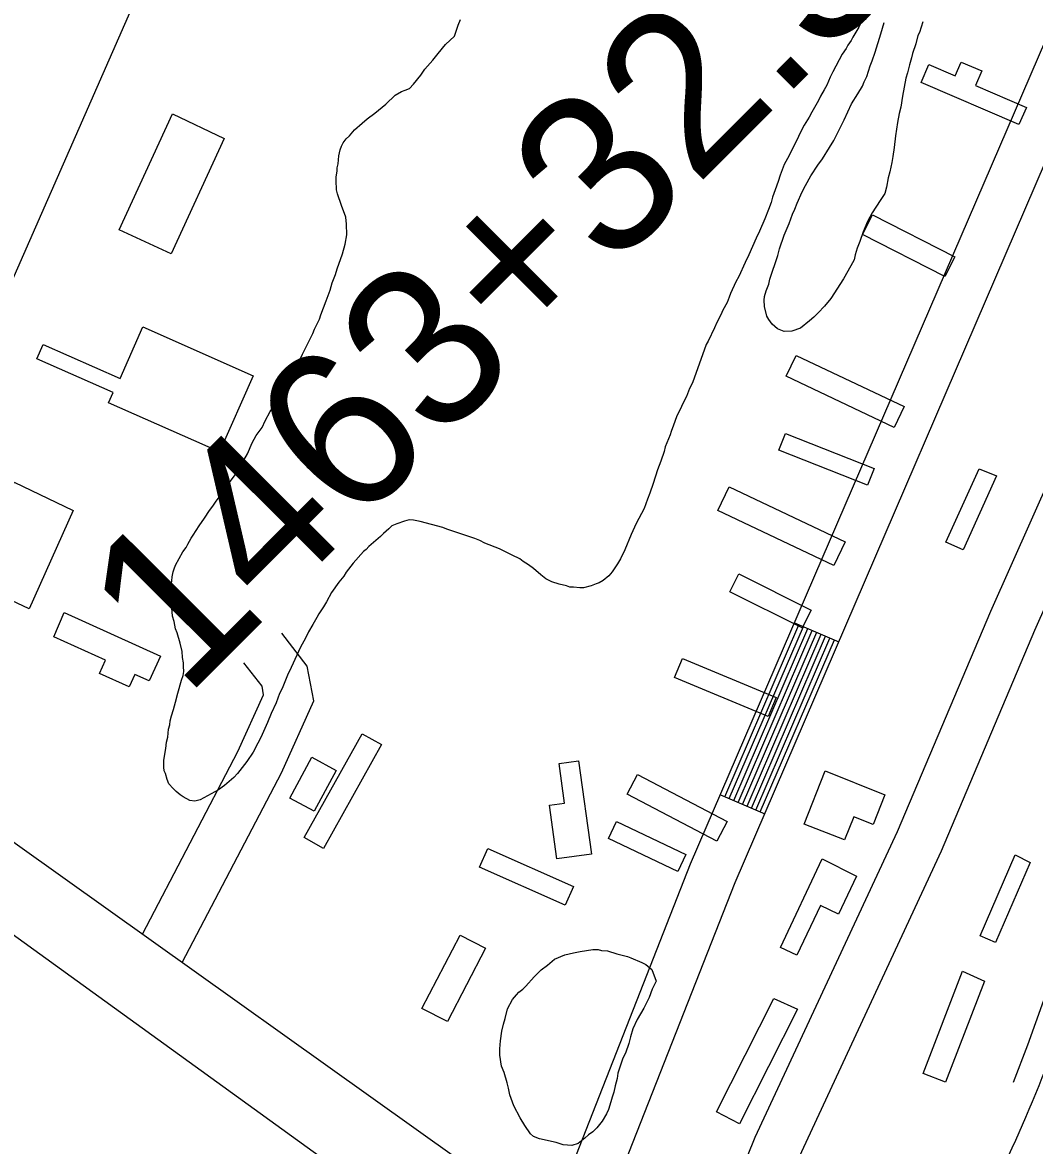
# Model space of a CAD drawing. Extents: x 3887375 to 3925618, y 296674 to 322633.
# Drawn here: x 3893065 to 3893695, y 310101 to 310800 of the extents above; entities that cross this region are included whole.
import ezdxf

# ---------------------------------------------------------------- set-up
doc = ezdxf.new("R2010")
doc.units = 0
for name, color, linetype in [('V-BLDG-OTLN', 7, 'Continuous'), ('V-ROAD-CNTR', 7, 'Continuous'), ('V-RRAP-FSHR', 7, 'Continuous'), ('V-SITE-VEGE', 7, 'Continuous'), ('V-SURV-IDEN', 7, 'Continuous')]:
    doc.layers.add(name, color=color, linetype=linetype)

msp = doc.modelspace()

# ---------------------------------------------------------------- linework, layer by layer
at = {"layer": 'V-BLDG-OTLN'}
for points in [[(3893685.02, 310736.62), (3893624.22, 310762.75), (3893629.02, 310773.91), (3893645.29, 310766.92), (3893649, 310775.55), (3893661.83, 310770.04), (3893657.91, 310760.91), (3893689.6, 310747.28)], [(3893158.27, 310743.22), (3893190.48, 310727.98), (3893157.39, 310656.18), (3893125.04, 310671.09)], [(3893593.81, 310680.45), (3893645.14, 310654.26), (3893638.94, 310642.1), (3893587.61, 310668.29)], [(3893139.84, 310610.64), (3893208.51, 310580.29), (3893187.55, 310532.86), (3893118.42, 310563.41), (3893121.29, 310569.9), (3893073.85, 310590.87), (3893077.75, 310599.69), (3893125.63, 310578.53)], [(3893546.39, 310592.98), (3893613.54, 310561.21), (3893607.37, 310548.17), (3893540.22, 310579.95)], [(3893539.76, 310544.31), (3893594.84, 310522.56), (3893590.75, 310512.19), (3893535.66, 310533.93)], [(3893660.19, 310522.3), (3893671.13, 310517.98), (3893650.3, 310471.98), (3893639.6, 310476.83)], [(3893059.64, 310514.07), (3893096.49, 310496.4), (3893069.13, 310435.2), (3893031.95, 310452.76)], [(3893504.6, 310511.24), (3893576.82, 310476.97), (3893569.78, 310462.13), (3893497.56, 310496.39)], [(3893510.64, 310456.96), (3893555.63, 310434.52), (3893550.08, 310423.39), (3893505.09, 310445.84)], [(3893090.9, 310432.92), (3893150.7, 310405.82), (3893143.7, 310390.38), (3893134.83, 310394.4), (3893131.33, 310386.69), (3893112.83, 310395.08), (3893116.55, 310403.27), (3893084.31, 310417.88)], [(3893475.62, 310404.31), (3893533.88, 310380.06), (3893528.96, 310368.24), (3893470.7, 310392.49)], [(3893240.14, 310292.88), (3893276.35, 310357.54), (3893288.37, 310350.81), (3893252.16, 310286.15)], [(3893260.08, 310334.69), (3893246.35, 310309.34), (3893231.29, 310317.5), (3893245.02, 310342.85)], [(3893410.98, 310340.73), (3893418.94, 310282.68), (3893397.5, 310279.74), (3893392.94, 310313.03), (3893402.21, 310314.3), (3893398.82, 310339.07)], [(3893564.39, 310334.49), (3893601.58, 310319.51), (3893594.37, 310301.07), (3893582.18, 310305.84), (3893576.54, 310291.4), (3893551.39, 310301.23)], [(3893447.67, 310332.13), (3893503.44, 310302.81), (3893497.01, 310290.57), (3893441.24, 310319.89)], [(3893434.6, 310302.99), (3893477.68, 310282.43), (3893472.63, 310271.85), (3893429.55, 310292.41)], [(3893354.5, 310286.05), (3893407.71, 310262.4), (3893402.6, 310250.91), (3893349.39, 310274.56)], [(3893562.64, 310279.76), (3893583.81, 310268.88), (3893572.65, 310245.26), (3893561.4, 310250.57), (3893546.83, 310219.74), (3893536.56, 310224.59)], [(3893682.65, 310282.26), (3893692.06, 310277.36), (3893670.48, 310227.54), (3893660.77, 310231.75)], [(3893313.47, 310186.63), (3893337.17, 310232.25), (3893353.02, 310224.02), (3893329.31, 310178.4)], [(3893649.81, 310209.73), (3893663.48, 310203.48), (3893639.38, 310140.74), (3893625.37, 310146.12)], [(3893532.53, 310192.84), (3893547.23, 310186.09), (3893511.19, 310114.86), (3893496.78, 310122.15)]]:
    msp.add_lwpolyline(points, close=True, dxfattribs=at)
at = {"layer": 'V-ROAD-CNTR'}
for p, q in [((3893545.36, 310426.57), (3893572.92, 310414.7)), ((3893499.25, 310319.51), (3893526.8, 310307.64))]:
    msp.add_line(p, q, dxfattribs=at)
for points in [[(3893355.96, 311292.53), (3893309.4, 311211.41), (3893009.89, 310529.55), (3892945.44, 310380.24), (3892922, 310331.5)], [(3893392.67, 310052.37), (3893480.7, 310276.46), (3893711.38, 310811.99)], [(3893417.85, 310034.41), (3893508.45, 310265.04), (3893738.94, 310800.13)], [(3893475.3, 309993.45), (3893520.94, 310106.38), (3893609.46, 310296.78), (3893667.41, 310433.9), (3893756.06, 310632.76), (3893770.7, 310667.15)], [(3893500.42, 309975.54), (3893548.47, 310094.43), (3893636.89, 310284.61), (3893694.93, 310421.95), (3893783.56, 310620.78), (3893798.3, 310655.4)], [(3892788.2, 310483.41), (3893638.32, 309877.2), (3894031.56, 309591.95)], [(3892758.5, 310449.7), (3894013.07, 309542.71)], [(3893502, 310318.32), (3893548.12, 310425.39)], [(3893504.76, 310317.14), (3893550.87, 310424.2)], [(3893164.27, 310215.24), (3893225.98, 310333.29), (3893246.14, 310377.98), (3893242.14, 310399.65), (3893226.3, 310420.1)], [(3893507.51, 310315.95), (3893553.63, 310423.01)], [(3893510.27, 310314.76), (3893556.39, 310421.83)], [(3893513.02, 310313.58), (3893559.14, 310420.64)], [(3893515.78, 310312.39), (3893561.9, 310419.45)], [(3893518.53, 310311.2), (3893564.65, 310418.26)], [(3893521.29, 310310.02), (3893567.41, 310417.08)], [(3893524.04, 310308.83), (3893570.16, 310415.89)], [(3893139.61, 310232.82), (3893198.99, 310346.42), (3893214.94, 310381.76), (3893213.96, 310387.03), (3893202.58, 310401.73)], [(3893681.62, 310140.7), (3893690.63, 310163.94), (3893700.53, 310191.76)]]:
    msp.add_lwpolyline(points, dxfattribs=at)
for points in [[(3894575.98, 310208.68), (3894524.58, 310266.07), (3894475.45, 310313.31), (3894398.59, 310375.7), (3894196.98, 310537.29), (3894124.15, 310601.63), (3894066.71, 310654.96), (3893990.42, 310736.83), (3893825.7, 310899.37), (3893690.38, 311023.49), (3893605.94, 311094.92), (3893451.11, 311223.58), (3893357.59, 311291.3), (3893242.2, 311379.55), (3893068.84, 311500.71)], [(3893600.99, 309903.82), (3893619.1, 309929.11), (3893630.1, 309953.81), (3893635.9, 309995.59), (3893654.01, 310043.25), (3893689.27, 310118.92), (3893719, 310198.9), (3893744.43, 310284.35), (3893792.76, 310368.03), (3893848.78, 310420.76), (3893918.46, 310484.79), (3893950.17, 310551.29), (3893977.9, 310623.49), (3893998.98, 310669.06), (3894019.51, 310705.61)]]:
    msp.add_spline(points, degree=3, dxfattribs=at)
at = {"layer": 'V-RRAP-FSHR'}
msp.add_spline([(3894693.57, 310343.47), (3894636.16, 310402.03), (3894583.88, 310450.27), (3894539.33, 310488.07), (3894475.19, 310544.65), (3894335.29, 310653.91), (3894243.97, 310732.33), (3894177.91, 310791.34), (3894063.4, 310901.68), (3893962.88, 310997.56), (3893817.75, 311132.76), (3893736.38, 311204.28), (3893588.1, 311328.9), (3893395.57, 311482.54), (3893254.93, 311584.04), (3893114.78, 311697.57)], degree=3, dxfattribs=at)
at = {"layer": 'V-SITE-VEGE'}
for points in [[(3893166.69, 310473.37), (3893167.73, 310475.49), (3893169.82, 310479.2), (3893171.13, 310481.06), (3893174.79, 310486.9), (3893178.2, 310491.68), (3893181.33, 310496.46), (3893183.43, 310499.11), (3893185.52, 310502.3), (3893187.36, 310504.69), (3893189.97, 310508.93), (3893197.83, 310519.55), (3893199.66, 310522.47), (3893202.54, 310527.78), (3893204.89, 310531.76), (3893207.75, 310538.65), (3893210.36, 310543.16), (3893214.03, 310548.2), (3893215.85, 310552.18), (3893218.99, 310558.01), (3893221.35, 310561.2), (3893228.93, 310573.93), (3893231.8, 310578.44), (3893233.37, 310581.1), (3893235.72, 310586.13), (3893237.02, 310589.31), (3893239.1, 310593.82), (3893242.76, 310600.71), (3893245.62, 310606.55), (3893246.66, 310609.2), (3893248.23, 310612.64), (3893249.79, 310615.56), (3893250.57, 310618.21), (3893253.95, 310626.95), (3893256.29, 310633.57), (3893257.57, 310638.07), (3893259.65, 310643.37), (3893260.69, 310646.81), (3893264.06, 310656.09), (3893265.61, 310662.17), (3893266.63, 310667.99), (3893266.58, 310674.6), (3893266.03, 310679.09), (3893263.34, 310686.21), (3893260.91, 310693.59), (3893260.37, 310695.96), (3893260.06, 310701.78), (3893260.05, 310704.15), (3893260.82, 310707.59), (3893260.81, 310709.71), (3893261.32, 310712.09), (3893261.81, 310717.11), (3893262.58, 310720.82), (3893263.36, 310723.2), (3893264.4, 310725.32), (3893266.24, 310727.71), (3893268.34, 310729.58), (3893271.49, 310733.3), (3893276.22, 310737.56), (3893279.37, 310740.22), (3893284.1, 310743.69), (3893290.94, 310749.28), (3893296.71, 310754.87), (3893300.66, 310757.27), (3893303.04, 310758.08), (3893305.67, 310759.15), (3893308.3, 310761.82), (3893312.75, 310767.39), (3893315.37, 310771.11), (3893320.35, 310776.69), (3893323.5, 310780.94), (3893328.22, 310786.52), (3893333.74, 310791.58), (3893336.07, 310798.47), (3893337.37, 310801.91)], [(3893587.37, 310801.69), (3893585.28, 310797.19), (3893581.62, 310791.09), (3893580.58, 310788.96), (3893578.48, 310786.04), (3893577.44, 310783.92), (3893575.08, 310780.47), (3893569.08, 310769.33), (3893567.51, 310766.15), (3893565.43, 310761.12), (3893563.87, 310758.2), (3893561.51, 310754.22), (3893560.21, 310751.57), (3893557.86, 310747.33), (3893556.03, 310744.41), (3893554.46, 310741.23), (3893551.33, 310736.18), (3893549.24, 310732.21), (3893546.37, 310726.11), (3893540.89, 310715.5), (3893538.8, 310711.79), (3893536.46, 310705.17), (3893535.17, 310701.19), (3893533.35, 310695.9), (3893531.53, 310691.39), (3893530.76, 310688.22), (3893529.2, 310683.71), (3893526.87, 310677.89), (3893523.48, 310670.2), (3893521.39, 310665.96), (3893516.97, 310655.62), (3893514.62, 310650.85), (3893510.71, 310642.1), (3893508.89, 310638.66), (3893505.5, 310631.5), (3893504.72, 310629.12), (3893503.42, 310625.94), (3893500.81, 310621.16), (3893499.51, 310618.25), (3893496.9, 310613.47), (3893495.6, 310610.03), (3893491.69, 310601.81), (3893490.38, 310599.69), (3893481.81, 310575.85), (3893479.99, 310572.4), (3893478.17, 310567.37), (3893476.08, 310563.39), (3893474, 310558.89), (3893472.69, 310556.5), (3893471.91, 310554.64), (3893470.1, 310549.61), (3893468.53, 310545.64), (3893468.02, 310543.52), (3893464.9, 310536.1), (3893464.12, 310533.19), (3893462.05, 310527.1), (3893459.97, 310521.79), (3893457.38, 310513.32), (3893455.31, 310507.23), (3893453.75, 310503.52), (3893451.67, 310497.69), (3893446.71, 310488.41), (3893443.58, 310481.52), (3893439.68, 310471.98), (3893437.08, 310466.41), (3893435.25, 310463.23), (3893431.84, 310458.19), (3893429.75, 310455.8), (3893426.33, 310452.87), (3893423.7, 310451.53), (3893421.85, 310450.72), (3893418.69, 310449.65), (3893413.94, 310448.29), (3893411.83, 310448.28), (3893407.86, 310448.78), (3893405.48, 310448.77), (3893403.36, 310449.55), (3893398.86, 310450.57), (3893394.36, 310452.13), (3893390.65, 310453.96), (3893387.46, 310456.31), (3893382.94, 310460.25)], [(3893625.16, 310800.62), (3893623.09, 310794), (3893622.05, 310792.14), (3893620.76, 310786.85), (3893618.69, 310780.76), (3893618.17, 310778.11), (3893616.88, 310773.87), (3893615.59, 310768.84), (3893614.56, 310765.4), (3893612.52, 310754.29), (3893611.5, 310747.41), (3893610.47, 310743.44), (3893609.45, 310737.89), (3893608.18, 310729.69), (3893607.44, 310722.28), (3893606.42, 310716.72), (3893605.91, 310713.02), (3893604.63, 310707.2), (3893603.6, 310703.49), (3893602.58, 310697.67), (3893601.55, 310693.7), (3893598.61, 310689.41), (3893593.74, 310681.72), (3893590.81, 310676.36), (3893588.05, 310669.89), (3893586.03, 310663.8), (3893584.32, 310659.71), (3893582.98, 310655.63), (3893582.53, 310652.35), (3893580.44, 310648.64), (3893575.73, 310640.68), (3893567.89, 310628.47), (3893563.95, 310623.69), (3893560.02, 310619.44), (3893557.39, 310616.78), (3893554.76, 310614.38), (3893548.98, 310609.85), (3893543.71, 310607.97), (3893538.95, 310607.93), (3893534.71, 310609.49), (3893531.52, 310612.38), (3893529.39, 310615.27), (3893528.05, 310617.38), (3893526.69, 310623.45), (3893526.4, 310627.41), (3893526.65, 310629.52), (3893527.69, 310633.23), (3893529.25, 310637.2), (3893530.02, 310640.38), (3893534.94, 310655.21), (3893535.97, 310659.18), (3893538.82, 310667.88), (3893541.94, 310675.12), (3893544.15, 310680.85), (3893545.53, 310683.94), (3893546.91, 310687.66), (3893550.01, 310694.68), (3893552.1, 310698.66), (3893555.49, 310704.76), (3893559.94, 310711.4), (3893562.82, 310715.38), (3893567.01, 310722.28), (3893569.89, 310726.79), (3893576.14, 310739.52), (3893580.83, 310749.59), (3893584.76, 310755.69), (3893587.64, 310760.47), (3893588.67, 310763.12), (3893590.24, 310766.56), (3893592.31, 310773.18), (3893593.61, 310776.36), (3893595.42, 310781.66), (3893599.05, 310793.05), (3893601.12, 310800.2)], [(3893382.94, 310460.25), (3893379.76, 310462.6), (3893376.57, 310464.7), (3893374.45, 310466.27), (3893369.67, 310468.62), (3893366.76, 310470.18), (3893361.72, 310472.53), (3893352.71, 310476.17), (3893349.53, 310477.73), (3893346.35, 310479.04), (3893339.46, 310481.37), (3893328.87, 310484.73), (3893326.48, 310485.78), (3893312.45, 310489.65), (3893308.22, 310490.41), (3893305.58, 310490.66), (3893302.68, 310489.85), (3893297.93, 310488.23), (3893294.77, 310486.89), (3893292.93, 310485.03), (3893289.51, 310482.1), (3893287.68, 310480.23), (3893280.32, 310474.11), (3893278.74, 310472.25), (3893277.17, 310470.92), (3893270.6, 310463.74), (3893269.3, 310461.88), (3893266.41, 310458.16), (3893264.85, 310455.51), (3893261.7, 310451.79), (3893257.25, 310445.42), (3893254.12, 310439.59), (3893252.29, 310436.4), (3893249.41, 310432.15), (3893248.1, 310429.77), (3893245.49, 310425.52), (3893242.87, 310421.02), (3893241.05, 310417.04), (3893237.91, 310411.47), (3893232.19, 310398.74), (3893229.84, 310393.97), (3893226.46, 310385.76), (3893224.89, 310382.58), (3893222.81, 310376.75), (3893219.69, 310370.12), (3893217.34, 310364.56), (3893213.18, 310355.28), (3893211.35, 310351.57), (3893208.48, 310346), (3893204.56, 310340.16), (3893198.79, 310332.72), (3893196.43, 310330.33), (3893190.65, 310325.27), (3893186.96, 310322.61), (3893175.38, 310316.45), (3893172.21, 310315.64), (3893169.04, 310315.88), (3893164.79, 310318.23), (3893162.94, 310319.54), (3893160.54, 310321.64), (3893158.68, 310323.48), (3893156.02, 310326.37), (3893154.95, 310329), (3893153.87, 310332.7), (3893153.06, 310334.54), (3893152.78, 310336.65), (3893152.75, 310341.15), (3893154.03, 310348.29), (3893154.53, 310352.26), (3893155.3, 310355.43), (3893155.8, 310360.46), (3893156.57, 310363.1), (3893156.82, 310365.48), (3893157.59, 310368.66), (3893158.89, 310372.63), (3893160.18, 310377.13), (3893161.46, 310382.69), (3893163.79, 310390.9), (3893164.83, 310393.81), (3893165.34, 310396.19), (3893165.06, 310399.37), (3893165.04, 310401.74), (3893164.49, 310404.91), (3893164.2, 310408.61), (3893163.11, 310413.88), (3893161.22, 310420.22), (3893160.15, 310422.85), (3893159.32, 310427.34), (3893158.25, 310430.77), (3893157.67, 310438.42), (3893157.12, 310440.8), (3893157.1, 310444.77), (3893157.34, 310447.67), (3893157.33, 310449.79), (3893157.84, 310452.7), (3893158.08, 310455.08), (3893158.59, 310458.25), (3893159.37, 310460.11), (3893160.15, 310462.49), (3893164.59, 310470.71), (3893166.69, 310473.37)]]:
    msp.add_lwpolyline(points, dxfattribs=at)
msp.add_lwpolyline([(3893459.14, 310203.61), (3893456.79, 310198.58), (3893454.98, 310193.28), (3893451.59, 310186.65), (3893447.4, 310179.76), (3893444.8, 310173.92), (3893443.25, 310168.89), (3893442.22, 310164.66), (3893440.14, 310158.83), (3893438.58, 310155.65), (3893435.47, 310146.38), (3893434.96, 310142.94), (3893433.67, 310138.44), (3893432.9, 310134.47), (3893431.87, 310131.29), (3893431.1, 310128.38), (3893429.54, 310123.61), (3893428.24, 310120.96), (3893425.62, 310116.45), (3893422.21, 310112.2), (3893419.85, 310109.81), (3893417.22, 310107.94), (3893414.86, 310105.81), (3893410.65, 310102.61), (3893406.7, 310101.27), (3893401.41, 310101.76), (3893396.9, 310103.05), (3893386.58, 310105.36), (3893382.88, 310106.92), (3893381.01, 310108.5), (3893377.54, 310113.76), (3893374.6, 310118.5), (3893370.59, 310125.87), (3893368.17, 310132.73), (3893367.35, 310136.95), (3893366.53, 310140.38), (3893364.64, 310146.71), (3893363.03, 310150.66), (3893361.93, 310157.53), (3893361.9, 310161.49), (3893362.4, 310166.51), (3893363.16, 310172.33), (3893364.18, 310176.83), (3893365.22, 310180.28), (3893366.76, 310186.36), (3893369.89, 310192.2), (3893372.25, 310195.12), (3893373.83, 310196.71), (3893376.19, 310198.58), (3893378.03, 310200.44), (3893383.28, 310206.29), (3893385.91, 310208.95), (3893387.75, 310210.55), (3893391.69, 310213.48), (3893395.89, 310217.21), (3893402.48, 310219.89), (3893407.76, 310221.25), (3893411.98, 310222.07), (3893419.9, 310223.18), (3893423.08, 310223.2), (3893425.19, 310222.68), (3893428.89, 310222.45), (3893434.72, 310220.63), (3893441.34, 310218.83), (3893443.46, 310218.05), (3893450.34, 310215.18), (3893452.73, 310213.88), (3893456.45, 310210.73)], close=True, dxfattribs=at)

# ---------------------------------------------------------------- texts
at = {"layer": 'V-SURV-IDEN'}
msp.add_text('1463+32.3', height=100, rotation=45.07861, dxfattribs=at).set_placement((3893166.13, 310379.04))

doc.saveas('drawing.dxf')
